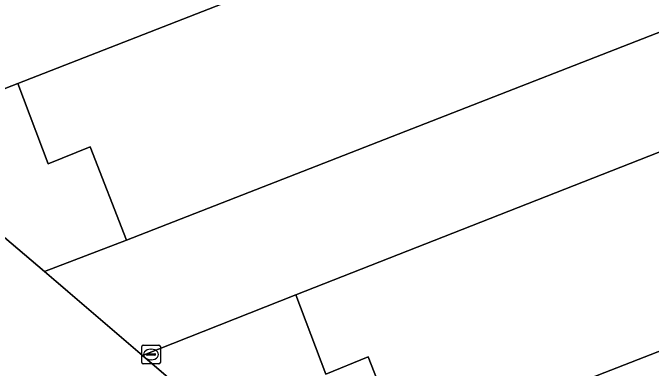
# Model space of a CAD drawing. Extents: x 160377 to 161131, y 383938 to 384853.
# Drawn here: x 160832.91 to 160867.15, y 384690.61 to 384709.69 of the extents above; entities that cross this region are included whole.
import ezdxf

# ---------------------------------------------------------------- set-up
doc = ezdxf.new("R2010")
doc.units = 0
for name, color, linetype in [('IMGEO_Kolk', 7, 'Continuous'), ('IMGEO_Parkeervlak_open', 7, 'Continuous'), ('IMGEO_Rijbaan_lokaal_open', 7, 'Continuous'), ('IMGEO_Verkeerseiland_open', 7, 'Continuous')]:
    doc.layers.add(name, color=color, linetype=linetype)

msp = doc.modelspace()

# ---------------------------------------------------------------- linework, layer by layer
at = {"layer": 'IMGEO_Kolk'}
for p, q in [((160839.82, 384690.926), (160839.82, 384691.778)), ((160839.895, 384691.852), (160840.747, 384691.852)), ((160840.308, 384691.632), (160840.333, 384691.632)), ((160840.821, 384691.778), (160840.821, 384690.926)), ((160840.079, 384691.346), (160840.079, 384691.358)), ((160840.517, 384691.309), (160840.119, 384691.309)), ((160840.122, 384691.395), (160840.52, 384691.395)), ((160840.563, 384691.358), (160840.563, 384691.346)), ((160840.331, 384691.072), (160840.306, 384691.072)), ((160840.747, 384690.852), (160839.895, 384690.852))]:
    msp.add_line(p, q, dxfattribs=at)
for points in [[(160839.82, 384690.926), (160839.82, 384691.778)], [(160839.895, 384691.852), (160840.747, 384691.852)], [(160840.821, 384691.778), (160840.821, 384690.926)], [(160840.747, 384690.852), (160839.895, 384690.852)]]:
    msp.add_lwpolyline(points, dxfattribs=at)
for centre, radius, start, end in [((160839.897, 384691.776), 0.0765, 91.552, 178.448), ((160839.897, 384691.776), 0.0765, 91.552, 178.448), ((160840.745, 384691.776), 0.0765, 1.552, 88.448), ((160840.745, 384691.776), 0.0765, 1.552, 88.448), ((160840.119, 384691.355), 0.0403, 85.8775, 175.7526), ((160840.116, 384691.345), 0.0366, 178.938, 274.7102), ((160840.52, 384691.352), 0.043, 264.8664, 352.4533), ((160840.524, 384691.357), 0.0386, 1.7309, 96.639), ((160839.897, 384690.928), 0.0765, 181.552, 268.448), ((160839.897, 384690.928), 0.0765, 181.552, 268.448), ((160840.745, 384690.928), 0.0765, 271.552, 358.448), ((160840.745, 384690.928), 0.0765, 271.552, 358.448)]:
    msp.add_arc(centre, radius, start, end, dxfattribs=at)
for centre, major_axis, ratio, start_param, end_param in [((160840.307, 384691.352), (-0.387, 0.002), 0.722429, 4.712389, 7.853982), ((160840.332, 384691.352), (-0.39, 0.002), 0.717154, 1.570796, 4.712389)]:
    msp.add_ellipse(centre, major_axis=major_axis, ratio=ratio, start_param=start_param, end_param=end_param, dxfattribs=at)
at = {"layer": 'IMGEO_Parkeervlak_open'}
for points in [[(160838.999, 384697.485), (160884.187, 384715.141), (160880.591, 384724.4), (160833.184, 384705.883), (160834.8, 384701.574), (160837.049, 384702.497)], [(160874.435, 384704.908), (160848.096, 384694.55), (160849.692, 384690.295), (160851.964, 384691.231), (160853.934, 384686.206), (160889.921, 384700.24), (160886.327, 384709.494)]]:
    msp.add_lwpolyline(points, close=True, dxfattribs=at)
at = {"layer": 'IMGEO_Rijbaan_lokaal_open'}
for points in [[(160880.591, 384724.4), (160887.442, 384727.066), (160885.283, 384732.732), (160878.411, 384730.02), (160826.499, 384709.757), (160824.191, 384708.865), (160820.786, 384707.548), (160826.013, 384703.108), (160833.184, 384705.883)], [(160891.031, 384717.823), (160884.187, 384715.141), (160838.999, 384697.485), (160834.611, 384695.805), (160839.867, 384691.302), (160848.096, 384694.55), (160874.435, 384704.908), (160886.327, 384709.494), (160893.19, 384712.246)], [(160896.741, 384702.933), (160889.921, 384700.24), (160853.934, 384686.206), (160848.313, 384684.044), (160853.526, 384679.553), (160860.505, 384682.269), (160892.085, 384694.607), (160898.922, 384697.225)]]:
    msp.add_lwpolyline(points, close=True, dxfattribs=at)
msp.add_lwpolyline([(160881.003, 384655.951), (160875.756, 384660.457), (160867.235, 384667.772), (160862.074, 384672.201), (160853.526, 384679.553), (160848.313, 384684.044), (160839.867, 384691.302), (160834.611, 384695.805), (160826.013, 384703.108), (160820.786, 384707.548), (160812.16, 384714.918)], dxfattribs=at)
at = {"layer": 'IMGEO_Verkeerseiland_open'}
for points in [[(160826.013, 384703.108), (160834.611, 384695.805), (160838.999, 384697.485), (160837.049, 384702.497), (160834.8, 384701.574), (160833.184, 384705.883)], [(160851.964, 384691.231), (160849.692, 384690.295), (160848.096, 384694.55), (160839.867, 384691.302), (160848.313, 384684.044), (160853.934, 384686.206)]]:
    msp.add_lwpolyline(points, close=True, dxfattribs=at)

doc.saveas('drawing.dxf')
